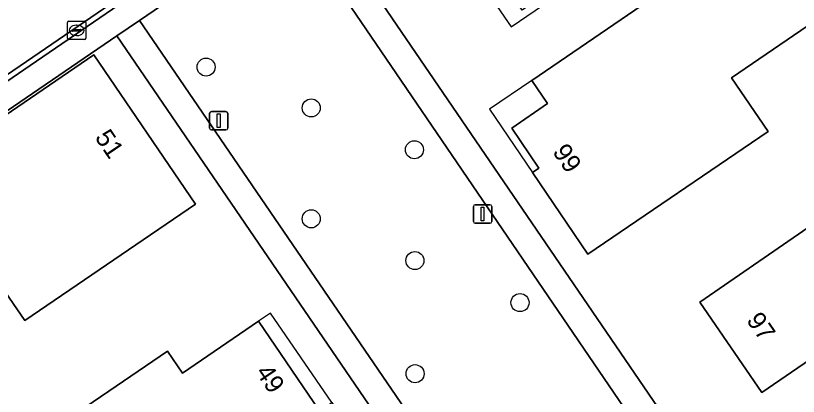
# Model space of a CAD drawing. Extents: x 155275 to 156265, y 382654 to 383635.
# Drawn here: x 155548.86 to 155591.21, y 383190.6 to 383211.2 of the extents above; entities that cross this region are included whole.
import ezdxf

# ---------------------------------------------------------------- set-up
doc = ezdxf.new("R2010")
doc.units = 0
for name, color, linetype in [('IMGEO_Boom', 7, 'Continuous'), ('IMGEO_Erf', 7, 'Continuous'), ('IMGEO_Groenvoorziening', 7, 'Continuous'), ('IMGEO_Kolk', 7, 'Continuous'), ('IMGEO_Lichtmast', 7, 'Continuous'), ('IMGEO_Pand', 7, 'Continuous'), ('IMGEO_Pand_nummerreeks', 7, 'Continuous'), ('IMGEO_Pand_overbouw', 7, 'Continuous'), ('IMGEO_Rijbaan_lokaal_gesloten', 7, 'Continuous'), ('IMGEO_Rijbaan_lokaal_open', 7, 'Continuous'), ('IMGEO_Voetpad_open', 7, 'Continuous')]:
    doc.layers.add(name, color=color, linetype=linetype)

msp = doc.modelspace()

# ---------------------------------------------------------------- linework, layer by layer
at = {"layer": 'IMGEO_Boom'}
for centre in [(155559.165, 383208.415), (155564.856, 383206.21), (155570.441, 383203.943), (155564.854, 383200.206), (155570.465, 383197.949), (155576.152, 383195.672), (155570.473, 383191.827)]:
    msp.add_circle(centre, 0.489, dxfattribs=at)
at = {"layer": 'IMGEO_Erf'}
for points in [[(155583.923, 383230.311), (155564.944, 383217.349), (155603.025, 383161.596), (155604.389, 383162.527), (155625.107, 383176.674), (155589.111, 383229.212)], [(155599.73, 383140.197), (155601.267, 383141.518), (155600.446, 383142.636), (155554.33, 383210.1), (155526.983, 383191.422)]]:
    msp.add_lwpolyline(points, dxfattribs=at)
for points in [[(155592.312, 383213.001), (155593.218, 383211.678), (155587.591, 383207.828), (155589.586, 383204.937), (155579.829, 383198.294), (155576.827, 383202.713), (155577.169, 383202.951), (155575.704, 383205.114), (155577.648, 383206.44), (155576.788, 383207.699), (155591.242, 383217.581), (155590.383, 383218.839), (155594.25, 383221.479), (155597.478, 383216.522)], [(155543.822, 383202.756), (155553.087, 383209.077), (155558.598, 383201.003), (155549.352, 383194.698)], [(155597.773, 383191.557), (155596.492, 383193.406), (155597.166, 383193.873), (155596.056, 383195.486), (155589.234, 383190.812), (155585.877, 383195.696), (155597.843, 383203.941), (155601.024, 383199.326), (155603.433, 383200.986), (155603.646, 383200.678), (155602.972, 383200.212), (155604.094, 383198.589), (155604.768, 383199.055), (155606.038, 383197.219)], [(155555.317, 383182.56), (155554.604, 383182.082), (155554.503, 383182.227), (155554.402, 383182.37), (155555.094, 383182.855), (155555.111, 383182.866), (155551.221, 383188.626), (155550.477, 383188.122), (155550.271, 383188.401), (155557.075, 383193.052), (155557.895, 383191.856), (155562.009, 383194.67), (155565.301, 383189.813), (155565.966, 383190.259), (155569.486, 383185.136), (155565.379, 383182.329), (155566.202, 383181.129), (155559.451, 383176.51), (155558.744, 383176.025), (155558.537, 383176.326), (155559.245, 383176.812)]]:
    msp.add_lwpolyline(points, close=True, dxfattribs=at)
at = {"layer": 'IMGEO_Groenvoorziening'}
msp.add_lwpolyline([(155563.71, 383216.506), (155555.557, 383210.938), (155577.49, 383178.854), (155585.619, 383184.371)], close=True, dxfattribs=at)
at = {"layer": 'IMGEO_Kolk'}
for p, q in [((155551.733, 383210.904), (155552.585, 383210.904)), ((155551.658, 383209.978), (155551.658, 383210.83)), ((155551.96, 383210.447), (155552.358, 383210.447)), ((155552.146, 383210.684), (155552.171, 383210.684)), ((155552.659, 383210.83), (155552.659, 383209.978)), ((155551.917, 383210.398), (155551.917, 383210.41)), ((155552.355, 383210.361), (155551.957, 383210.361)), ((155552.169, 383210.124), (155552.144, 383210.124)), ((155552.401, 383210.41), (155552.401, 383210.398)), ((155552.585, 383209.904), (155551.733, 383209.904))]:
    msp.add_line(p, q, dxfattribs=at)
for points in [[(155551.733, 383210.904), (155552.585, 383210.904)], [(155551.658, 383209.978), (155551.658, 383210.83)], [(155552.659, 383210.83), (155552.659, 383209.978)], [(155552.585, 383209.904), (155551.733, 383209.904)]]:
    msp.add_lwpolyline(points, dxfattribs=at)
for centre, radius, start, end in [((155551.735, 383210.828), 0.0765, 91.552, 178.448), ((155551.735, 383210.828), 0.0765, 91.552, 178.448), ((155552.583, 383210.828), 0.0765, 1.552, 88.448), ((155552.583, 383210.828), 0.0765, 1.552, 88.448), ((155551.957, 383210.407), 0.0403, 85.8775, 175.7526), ((155552.362, 383210.409), 0.0386, 1.7309, 96.639), ((155551.954, 383210.397), 0.0366, 178.938, 274.7102), ((155552.358, 383210.404), 0.043, 264.8664, 352.4533), ((155551.735, 383209.98), 0.0765, 181.552, 268.448), ((155551.735, 383209.98), 0.0765, 181.552, 268.448), ((155552.583, 383209.98), 0.0765, 271.552, 358.448), ((155552.583, 383209.98), 0.0765, 271.552, 358.448)]:
    msp.add_arc(centre, radius, start, end, dxfattribs=at)
for centre, major_axis, ratio, start_param, end_param in [((155552.145, 383210.404), (-0.387, 0.002), 0.722429, 4.712389, 7.853982), ((155552.17, 383210.404), (-0.39, 0.002), 0.717154, 1.570796, 4.712389)]:
    msp.add_ellipse(centre, major_axis=major_axis, ratio=ratio, start_param=start_param, end_param=end_param, dxfattribs=at)
at = {"layer": 'IMGEO_Lichtmast'}
for p, q in [((155559.351, 383205.115), (155559.351, 383205.915)), ((155559.351, 383205.915), (155559.351, 383205.115)), ((155559.451, 383206.015), (155560.241, 383206.015)), ((155560.241, 383206.015), (155559.451, 383206.015)), ((155560.341, 383205.915), (155560.341, 383205.115)), ((155560.341, 383205.115), (155560.341, 383205.915)), ((155560.241, 383205.015), (155559.451, 383205.015)), ((155559.451, 383205.015), (155560.241, 383205.015)), ((155573.629, 383200.066), (155573.629, 383200.866)), ((155573.629, 383200.866), (155573.629, 383200.066)), ((155573.729, 383200.966), (155574.519, 383200.966)), ((155574.519, 383200.966), (155573.729, 383200.966)), ((155574.619, 383200.866), (155574.619, 383200.066)), ((155574.619, 383200.066), (155574.619, 383200.866)), ((155574.519, 383199.966), (155573.729, 383199.966)), ((155573.729, 383199.966), (155574.519, 383199.966))]:
    msp.add_line(p, q, dxfattribs=at)
for points in [[(155559.771, 383205.89), (155559.921, 383205.89), (155559.921, 383205.14), (155559.771, 383205.14), (155559.771, 383205.89)], [(155574.049, 383200.841), (155574.199, 383200.841), (155574.199, 383200.091), (155574.049, 383200.091), (155574.049, 383200.841)]]:
    msp.add_lwpolyline(points, dxfattribs=at)
for centre, start, end in [((155559.451, 383205.915), 90, 180), ((155559.451, 383205.915), 90, 180), ((155560.241, 383205.915), 0, 90), ((155560.241, 383205.915), 360, 90), ((155559.451, 383205.115), 180, 270), ((155559.451, 383205.115), 180, 270), ((155560.241, 383205.115), 270, 0), ((155560.241, 383205.115), 270, 0), ((155573.729, 383200.866), 90, 180), ((155573.729, 383200.866), 90, 180), ((155574.519, 383200.866), 0, 90), ((155574.519, 383200.866), 360, 90), ((155573.729, 383200.066), 180, 270), ((155573.729, 383200.066), 180, 270), ((155574.519, 383200.066), 270, 0), ((155574.519, 383200.066), 270, 0)]:
    msp.add_arc(centre, 0.1, start, end, dxfattribs=at)
at = {"layer": 'IMGEO_Pand'}
for points in [[(155597.478, 383216.522), (155594.25, 383221.479), (155590.383, 383218.839), (155591.242, 383217.581), (155576.788, 383207.699), (155577.648, 383206.44), (155575.704, 383205.114), (155577.169, 383202.951), (155576.827, 383202.713), (155579.829, 383198.294), (155589.586, 383204.937), (155587.591, 383207.828), (155593.218, 383211.678), (155592.312, 383213.001)], [(155543.822, 383202.756), (155549.352, 383194.698), (155558.598, 383201.003), (155553.087, 383209.077)], [(155604.768, 383199.055), (155604.094, 383198.589), (155602.972, 383200.212), (155603.646, 383200.678), (155603.433, 383200.986), (155601.024, 383199.326), (155597.843, 383203.941), (155585.877, 383195.696), (155589.234, 383190.812), (155596.056, 383195.486), (155597.166, 383193.873), (155596.492, 383193.406), (155597.773, 383191.557), (155606.038, 383197.219)], [(155565.301, 383189.813), (155562.009, 383194.67), (155557.895, 383191.856), (155557.075, 383193.052), (155550.271, 383188.401), (155550.477, 383188.122), (155551.221, 383188.626), (155555.111, 383182.866), (155555.094, 383182.855), (155554.402, 383182.37), (155554.503, 383182.227)]]:
    msp.add_lwpolyline(points, close=True, dxfattribs=at)
at = {"layer": 'IMGEO_Pand_overbouw'}
for points in [[(155572.408, 383217.137), (155571.586, 383216.573), (155575.682, 383210.602), (155583.922, 383216.23), (155583.324, 383217.098), (155580.226, 383214.965), (155580.584, 383214.427), (155576.269, 383211.494)], [(155576.788, 383207.699), (155574.502, 383206.136), (155576.827, 383202.713), (155577.169, 383202.951), (155575.704, 383205.114), (155577.648, 383206.44)], [(155565.966, 383190.259), (155562.648, 383195.106), (155562.009, 383194.67), (155565.301, 383189.813)]]:
    msp.add_lwpolyline(points, close=True, dxfattribs=at)
at = {"layer": 'IMGEO_Rijbaan_lokaal_gesloten'}
msp.add_lwpolyline([(155527.911, 383193.645), (155576.498, 383226.897), (155584.174, 383232.141), (155593.704, 383238.651), (155593.938, 383238.811), (155622.544, 383258.352), (155622.367, 383258.594), (155576.261, 383227.078), (155527.802, 383193.934)], dxfattribs=at)
at = {"layer": 'IMGEO_Rijbaan_lokaal_open'}
msp.add_lwpolyline([(155620.312, 383262.377), (155620.133, 383262.261), (155619.924, 383262.117), (155620.091, 383261.877), (155574.69, 383230.764), (155525.625, 383197.223), (155478.919, 383165.304), (155481.12, 383162.042), (155527.802, 383193.934), (155576.261, 383227.078), (155622.367, 383258.594)], dxfattribs=at)
at = {"layer": 'IMGEO_Voetpad_open'}
for points in [[(155584.174, 383232.141), (155576.498, 383226.897), (155527.911, 383193.645), (155526.506, 383192.686)], [(155526.983, 383191.422), (155554.33, 383210.1), (155555.557, 383210.938), (155563.71, 383216.506)]]:
    msp.add_lwpolyline(points, dxfattribs=at)
msp.add_lwpolyline([(155590.692, 383176.929), (155609.791, 383149.013), (155610.043, 383148.625), (155611.256, 383149.591), (155611.034, 383149.871), (155603.025, 383161.596), (155564.944, 383217.349), (155563.71, 383216.506), (155585.619, 383184.371), (155589.29, 383178.983), (155581.203, 383173.388), (155577.49, 383178.854), (155555.557, 383210.938), (155554.33, 383210.1), (155600.446, 383142.636), (155601.267, 383141.518), (155602.361, 383142.34), (155601.671, 383143.463), (155582.623, 383171.362)], close=True, dxfattribs=at)

# ---------------------------------------------------------------- texts
at = {"layer": 'IMGEO_Pand_nummerreeks'}
for s, rotation, p in [('51', 304.1194, (155553.114, 383204.608)), ('99', 304.1882, (155577.882, 383203.829)), ('97', 304.5033, (155588.371, 383194.716)), ('49', 304.1939, (155561.815, 383191.901))]:
    msp.add_text(s, height=1, rotation=rotation, dxfattribs=at).set_placement(p)

doc.saveas('drawing.dxf')
